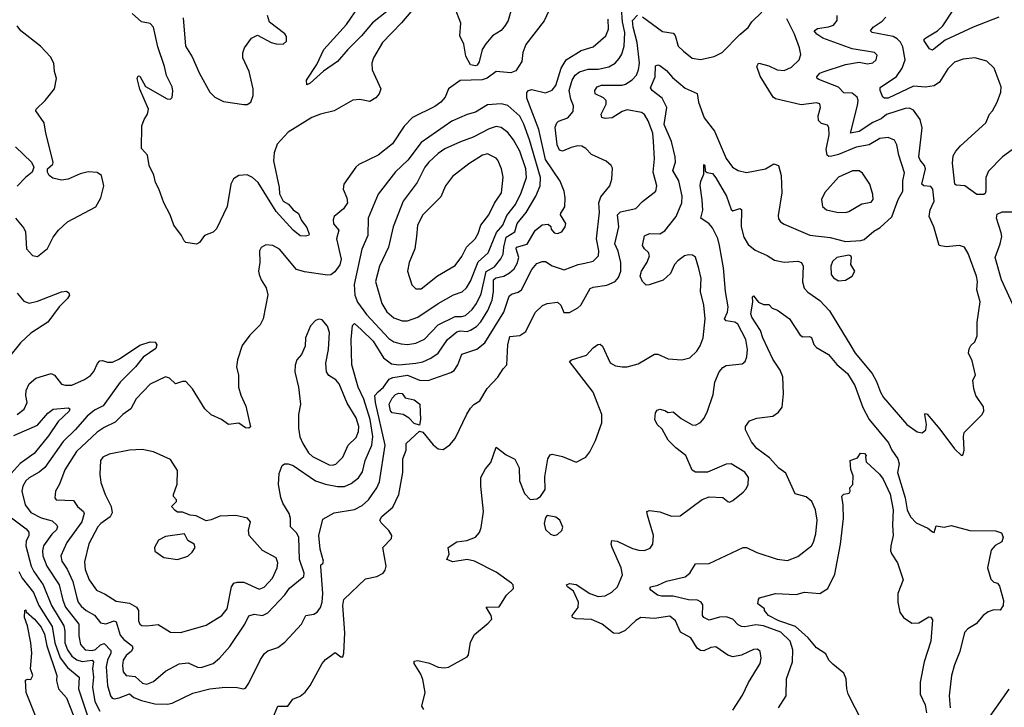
# Model space of a CAD drawing. Extents: x 1550320 to 1685906, y 509093 to 640511.
# Tile 395 of 532: x 1650540 to 1656317, y 565998 to 570029. Entities that reach past the tile are written whole.
import ezdxf

# ---------------------------------------------------------------- set-up
doc = ezdxf.new("R2010")
doc.units = 0

msp = doc.modelspace()

# ---------------------------------------------------------------- linework, layer by layer
at = {"layer": '0CON20XD'}
for points in [[(1652695, 570077.6), (1652609.3, 570010.7), (1652545, 569934.7), (1652465.4, 569854.6), (1652405.5, 569784.5), (1652322.9, 569727.1), (1652245, 569658), (1652225, 569647.5), (1652222.5, 569675), (1652283.4, 569766.6), (1652323.8, 569855), (1652458.1, 570001.9), (1652601.5, 570215)], [(1652935.2, 570194.8), (1652779.5, 570010.5), (1652667.9, 569895), (1652615, 569806.2), (1652606.5, 569775), (1652607.5, 569735), (1652659.2, 569625), (1652649.1, 569595), (1652628.9, 569571.1), (1652595, 569550.4), (1652535, 569561.5), (1652495, 569558.2), (1652385, 569494.5), (1652304.6, 569475.4), (1652255, 569456.5), (1652115, 569370), (1652050.9, 569299.1), (1652032.1, 569247.9), (1652028.3, 569201.7), (1652062.7, 569045), (1652065, 569007.5), (1652085.5, 568965.5), (1652117.9, 568947.9), (1652145.4, 568915.4), (1652175, 568892.2), (1652192.8, 568852.8), (1652225, 568810.8), (1652238.6, 568771.4), (1652235, 568763.3), (1652215, 568760), (1652185, 568762.5), (1652145, 568795.7), (1652045, 568904.1), (1651940, 569075), (1651905, 569104.1), (1651875, 569119.4), (1651825, 569116.9), (1651795, 569096.9), (1651779.6, 569065), (1651758.2, 568935), (1651695, 568803.8), (1651675, 568784.2), (1651625, 568763.3), (1651595, 568722.5), (1651576.4, 568713.6), (1651515, 568723.8), (1651505, 568733.3), (1651489.2, 568765), (1651444.4, 568825), (1651422.2, 568885), (1651385.4, 568955.4), (1651357.1, 569037.1), (1651337.1, 569075), (1651327, 569117), (1651299.4, 569175), (1651289.2, 569235), (1651253.9, 569275), (1651257, 569407), (1651270.8, 569445), (1651290, 569475), (1651295.7, 569505), (1651245, 569622.5), (1651230, 569685), (1651235, 569700), (1651245, 569697.5), (1651278, 569638), (1651405, 569566.2), (1651425, 569563.3), (1651435, 569572.5), (1651438.9, 569611.1), (1651434.5, 569635), (1651401.5, 569701.5), (1651390, 569755), (1651350.1, 569870.1), (1651325, 569986.2), (1651305, 570008), (1651255, 570016.7), (1651200, 570065)], [(1650525, 567714.4), (1650565.7, 567745), (1650582.9, 567785), (1650575.6, 567825), (1650578.1, 567855), (1650595.4, 567894.6), (1650635, 567926.9), (1650725.4, 567955.4), (1650744.7, 567944.7), (1650785, 567893.3), (1650806.3, 567886.3), (1650845, 567886.8), (1650919.5, 567920.5), (1650955, 567943.6), (1650974, 567966), (1650995.6, 568014.4), (1651010.3, 568029.7), (1651025, 568030.8), (1651055, 568020.5), (1651085, 568022.1), (1651125, 568041.2), (1651245, 568121.7), (1651305, 568141), (1651335, 568138.7), (1651343.9, 568123.9), (1651338.9, 568101.1), (1651265, 568050.4), (1651220, 567995), (1651130, 567905), (1651028.9, 567765), (1650979.5, 567740.5), (1650935, 567703.8), (1650865, 567624.6), (1650794.5, 567555.5), (1650686.5, 567403.5), (1650655, 567377.3), (1650595, 567343.8), (1650575.5, 567325), (1650558.5, 567295), (1650553.1, 567265), (1650571.8, 567185), (1650605, 567139.2), (1650665, 567108.9), (1650730.8, 567090.9), (1650758.2, 567065), (1650761.2, 567055), (1650755, 567037.8), (1650727.9, 567012.1), (1650679.2, 566945), (1650672.8, 566915), (1650675.3, 566885), (1650699.7, 566825), (1650771.1, 566715), (1650792.3, 566625), (1650809.4, 566585), (1650886.6, 566485), (1650886.1, 566416.1), (1650896, 566365), (1650923.3, 566335), (1650965, 566331.1), (1650985, 566335.8), (1651015, 566363.3), (1651035, 566372.1), (1651075, 566331.4), (1651075.2, 566315), (1651054.8, 566275), (1651046.5, 566235), (1651054.2, 566125), (1651072.1, 566065), (1651082, 566052), (1651095, 566048.2), (1651122.8, 566052.8), (1651185, 566076.6), (1651209.1, 566055), (1651255, 566036.7), (1651332.5, 566017.5), (1651406.7, 566016.7), (1651435, 566022.5), (1651555, 566079.6), (1651655, 566106.4), (1651746.4, 566116.4), (1651815, 566114.5), (1651853.6, 566106.4), (1651865, 566110.6), (1651885, 566138.6), (1651952.4, 566277.6), (1651976.1, 566313.9), (1651995, 566328.6), (1652055, 566348.8), (1652095, 566379.2), (1652193.3, 566485), (1652218.8, 566535), (1652265, 566544.4), (1652285, 566555.7), (1652305, 566582.5), (1652315, 566613.3), (1652319.1, 566665), (1652305.9, 566824.1), (1652307.5, 566832.5), (1652319.4, 566840.6), (1652321.9, 566855), (1652302, 566925), (1652295.5, 567005), (1652318.7, 567101.3), (1652385, 567138.5), (1652505, 567158), (1652549.9, 567180.1), (1652586.7, 567213.3), (1652635.2, 567284.8), (1652650.1, 567319.9), (1652684.8, 567535), (1652628.2, 567785), (1652624, 567825), (1652642.4, 567847.6), (1652675, 567875.3), (1652708.7, 567921.3), (1652728.9, 567931.1), (1652815, 567944.8), (1652885, 567915.8), (1652936.3, 567913.6), (1653069.8, 567960.2), (1653088.2, 567971.8), (1653110.9, 568005), (1653135, 568068.1), (1653222.7, 568097.3), (1653269.6, 568135), (1653380.7, 568315), (1653411.7, 568408.3), (1653425, 568420.5), (1653465, 568430.9), (1653484.2, 568445.8), (1653544.7, 568565), (1653575, 568600), (1653605, 568612.1), (1653625, 568611.2), (1653665, 568586.4), (1653735, 568562.5), (1653816.9, 568593.1), (1653855, 568601.2), (1653905, 568613.5), (1653935.5, 568645), (1653937.7, 568675), (1653924, 568745), (1653941.3, 568901.3), (1653937.1, 568955), (1653950.1, 568989.9), (1654002.2, 569055), (1654014.3, 569095), (1654018.7, 569158.7), (1654010.8, 569175), (1653980.7, 569200.7), (1653895, 569239.5), (1653861.1, 569275), (1653838.3, 569288.3), (1653815, 569290.3), (1653775, 569280.4), (1653725, 569258.2), (1653707.5, 569265), (1653692.8, 569295), (1653681.2, 569398.8), (1653691.1, 569425), (1653701.4, 569435), (1653756.1, 569453.9), (1653788.3, 569491.7), (1653789.1, 569525), (1653773.6, 569563.6), (1653764.8, 569615), (1653781.7, 569675), (1653799.3, 569705), (1653825, 569724.2), (1653875, 569740.3), (1653935, 569738.6), (1653996.9, 569753.1), (1654032.9, 569775), (1654057.7, 569802.3), (1654072.5, 569827.5), (1654085.8, 569875), (1654090.2, 569955), (1654077.3, 570017.3), (1654071.3, 570095)], [(1653435, 570125.8), (1653405.5, 570025), (1653389.1, 569995), (1653365, 569965.5), (1653315, 569934.4), (1653275, 569888.1), (1653254.1, 569855), (1653235, 569781.9), (1653225, 569763.8), (1653215, 569758.2), (1653185, 569765.8), (1653158.4, 569815), (1653145.9, 569885.9), (1653122.5, 569935), (1653129.1, 570009.1), (1653094.6, 570094.6)], [(1653645, 570081.2), (1653618, 570022), (1653509.5, 569885), (1653491.9, 569838.1), (1653486.1, 569783.9), (1653450.3, 569729.7), (1653421.7, 569718.3), (1653335, 569725.7), (1653282.4, 569687.6), (1653252.9, 569677.1), (1653125, 569673.1), (1653056.6, 569623.4), (1653035.7, 569575), (1653010, 569545), (1652975, 569521.2), (1652844.7, 569455.3), (1652795.2, 569404.8), (1652728.2, 569301.8), (1652642.5, 569235), (1652528.9, 569181.1), (1652511.4, 569165), (1652442.7, 569065), (1652438.1, 569035), (1652460, 568985), (1652462.5, 568955), (1652439.8, 568920.2), (1652386, 568875), (1652379.2, 568855), (1652381.7, 568831.7), (1652411.8, 568795), (1652399.7, 568745), (1652425.7, 568625), (1652417.9, 568592.1), (1652388.3, 568551.7), (1652365, 568534.1), (1652345, 568531.3), (1652211.1, 568551.1), (1652165, 568564), (1652064.1, 568684.1), (1652025, 568706), (1651985, 568710), (1651956.1, 568693.9), (1651946.7, 568675), (1651948, 568605), (1651940.6, 568555), (1651945.8, 568535), (1651956, 568505), (1651986.8, 568456.8), (1651995.7, 568415.7), (1651968.1, 568275), (1651950.3, 568239.7), (1651890.9, 568179.1), (1651845, 568119.2), (1651818.5, 568035), (1651812.9, 567995), (1651824.2, 567945), (1651822.9, 567875), (1651837.2, 567827.2), (1651866.7, 567763.3), (1651895, 567642.5), (1651885, 567634), (1651865, 567636.2), (1651825, 567664.4), (1651765, 567656.5), (1651723.6, 567685), (1651663.3, 567713.3), (1651627, 567747), (1651553.8, 567865), (1651515, 567908.6), (1651495, 567908.1), (1651455, 567894.3), (1651418.1, 567928.1), (1651395, 567935.4), (1651305, 567891.5), (1651223.2, 567806.8), (1651192.1, 567747.9), (1651144.5, 567715), (1651100.8, 567669.1), (1651035, 567638.7), (1650995, 567610.8), (1650873.2, 567496.8), (1650805, 567390), (1650773.1, 567306.9), (1650749.4, 567265), (1650745.8, 567225.8), (1650753.8, 567215), (1650855, 567210.9), (1650878.2, 567175), (1650914.4, 567145), (1650918.8, 567135), (1650904.2, 567085), (1650816, 566964), (1650782.2, 566885), (1650788, 566855), (1650818.1, 566808.1), (1650852.2, 566735), (1650875, 566640), (1650883.2, 566615), (1650901.2, 566591.2), (1650930.4, 566565), (1650978.2, 566538.2), (1651013.4, 566493.4), (1651045, 566488), (1651095, 566505.3), (1651105, 566498.1), (1651129.9, 566419.9), (1651150.8, 566395), (1651199, 566359), (1651204.6, 566345), (1651195, 566326.7), (1651165, 566300.9), (1651146.7, 566275), (1651142.2, 566242.2), (1651147.8, 566205), (1651164.7, 566184.7), (1651218, 566178), (1651259.7, 566139.7), (1651285, 566134.1)], [(1651285, 566134.1), (1651325, 566148.2), (1651395, 566208.8), (1651475, 566252.5), (1651528.9, 566258.9), (1651583.7, 566233.6), (1651605, 566231.8), (1651675, 566254.6), (1651711.5, 566285), (1651773.1, 566355), (1651860.4, 566485), (1651885, 566534.4), (1651915, 566543.8), (1651965, 566536.9), (1651995, 566550.8), (1652095, 566658), (1652123.4, 566696.6), (1652206.9, 566765), (1652208.2, 566785), (1652182.2, 566865), (1652178.4, 566995), (1652165, 567021.2), (1652127.9, 567055), (1652128.2, 567105), (1652121.8, 567135), (1652083.6, 567195), (1652072.5, 567227.5), (1652059.4, 567305), (1652062, 567368), (1652080, 567415), (1652094.2, 567425.8), (1652115, 567425.7), (1652145, 567415.5), (1652274.8, 567324.8), (1652335, 567305.3), (1652405, 567292.1), (1652445, 567292.9), (1652485, 567310), (1652527.5, 567342.5), (1652550.8, 567379.2), (1652567.6, 567445), (1652605.8, 567535), (1652611.1, 567585), (1652596, 567685), (1652558.5, 567805), (1652526.6, 567875), (1652488.6, 568005), (1652484.8, 568154.8), (1652492.7, 568237.3), (1652505, 568248.5), (1652543.1, 568213.1), (1652614.2, 568144.2), (1652675, 568047.7), (1652721.4, 568011.4), (1652765, 568004.8), (1652865, 568016.2), (1652905, 568024.2), (1652953.1, 568045), (1652996.2, 568075), (1653049.7, 568155), (1653105, 568198.8), (1653125, 568204.8), (1653165, 568201.4), (1653185, 568208.4), (1653219.8, 568230.2), (1653245, 568258.2), (1653286.1, 568325), (1653312.7, 568385), (1653320.3, 568435), (1653320.4, 568505), (1653334.3, 568515.7), (1653381.1, 568525), (1653414.5, 568545.5), (1653440.8, 568569.2), (1653459.6, 568600.4), (1653468.7, 568635), (1653453.8, 568685), (1653455.7, 568695), (1653516.7, 568713.3), (1653565, 568793.1), (1653605, 568825.7), (1653640, 568830), (1653657, 568817), (1653658.3, 568801.7), (1653675, 568778.8), (1653695, 568776), (1653720, 568785), (1653740.8, 568815), (1653744, 568835), (1653713.8, 568885), (1653714.3, 568895.7), (1653737.7, 568932.3), (1653741.1, 568985), (1653735.5, 569025), (1653711.8, 569081.8), (1653625, 569210.5), (1653585.6, 569385), (1653515, 569570), (1653515, 569602.5), (1653525.8, 569614.2), (1653545, 569620), (1653625, 569600), (1653665, 569615.6), (1653685.6, 569644.4), (1653717.4, 569745), (1653745.6, 569794.4), (1653835, 569849.2), (1653905, 569870.6), (1653978.9, 569935), (1653995.3, 569974.7), (1653992.4, 570032.4)], [(1651499.9, 570039.9), (1651511.8, 569875), (1651551.9, 569811.9), (1651594.3, 569714.3), (1651655.3, 569605.3), (1651685.6, 569575), (1651735, 569550.4), (1651855, 569531.4), (1651875, 569533.1), (1651895.8, 569545), (1651910, 569585), (1651909.4, 569625), (1651885.5, 569725.5), (1651849.4, 569805), (1651848.9, 569835), (1651858.1, 569865), (1651899.1, 569920.9), (1651935, 569938), (1652015, 569896.2), (1652045, 569888.8), (1652085, 569886.2), (1652105, 569903.3), (1652105, 569930), (1652095, 569946.2), (1652005.8, 570015.8), (1651994.3, 570055)], [(1652911.2, 565985), (1652898.8, 566005), (1652918.1, 566085), (1652905, 566160), (1652892.6, 566192.6), (1652853.8, 566255), (1652855, 566267.5), (1652875, 566272), (1652945, 566255.7), (1652995, 566232.9), (1653030.5, 566229.5), (1653055, 566233.8), (1653165, 566293.3), (1653173.3, 566305), (1653185, 566380), (1653207.5, 566425), (1653289.5, 566490.5), (1653310, 566515), (1653305.7, 566535), (1653276.2, 566585), (1653353, 566587), (1653396, 566655), (1653436.7, 566695), (1653436, 566715), (1653426.2, 566725), (1653335, 566790.9), (1653207.5, 566855), (1653165, 566864.5), (1653080.7, 566850.7), (1653046.2, 566865), (1653059.2, 566895), (1653054.4, 566935.6), (1653105, 566968.8), (1653163.5, 566976.5), (1653213.9, 566996.1), (1653238, 567022), (1653247.1, 567052.9), (1653261.5, 567145), (1653245.6, 567295), (1653245.8, 567345), (1653273.8, 567395), (1653305, 567432.5), (1653335, 567523.3), (1653395, 567478.8), (1653445, 567452.5), (1653471.2, 567401.2), (1653473.1, 567325), (1653501.7, 567251.7), (1653535, 567216.7), (1653575, 567220), (1653595.9, 567234.1), (1653623.8, 567275), (1653620.5, 567349.5), (1653639.2, 567455), (1653651.9, 567478.1), (1653665, 567482.5), (1653725, 567469.2), (1653805, 567434.3), (1653861.2, 567465), (1653885.8, 567495), (1653918.7, 567561.3), (1653955.8, 567665), (1653956.5, 567715), (1653928.7, 567785), (1653904.7, 567844.7), (1653766.7, 568025), (1653777.5, 568035), (1653865, 568061.9), (1653905, 568106), (1653932.5, 568125), (1653945, 568126.7), (1653960, 568115), (1654005, 568017.5), (1654035, 568000.5), (1654075, 567994.5), (1654105, 567994.5), (1654169.1, 568010.9), (1654265, 568068.9), (1654285, 568068.9), (1654345, 568040), (1654424.2, 568034.2), (1654472.4, 568047.6), (1654512.9, 568085), (1654533.4, 568116.6), (1654550.5, 568165), (1654562.7, 568275), (1654554.4, 568355), (1654534.3, 568435), (1654537.7, 568512.3), (1654525, 568570), (1654505, 568636.2), (1654488.3, 568648.3), (1654465, 568651.1), (1654441.2, 568645), (1654400.8, 568615), (1654382.9, 568595), (1654358.1, 568541.9), (1654315, 568501.4), (1654234, 568474), (1654215, 568472.9), (1654195, 568494), (1654180, 568525), (1654188.6, 568555), (1654221.3, 568608.7), (1654234.3, 568645), (1654230, 568665), (1654205, 568686.2), (1654194, 568705), (1654205, 568762.5), (1654235, 568775.7), (1654295, 568773.5), (1654325, 568791.2), (1654392.1, 568875), (1654425.4, 568955.4), (1654426.8, 568995), (1654407.3, 569085), (1654371.5, 569145), (1654388.2, 569195), (1654386.8, 569225), (1654363.8, 569315), (1654322.1, 569415), (1654336.1, 569515), (1654308.9, 569568.9), (1654250.5, 569615), (1654240.8, 569630.8), (1654268.9, 569695), (1654271.4, 569758.6), (1654284.2, 569765.8), (1654295, 569761.2), (1654335, 569732.5), (1654370.3, 569690.3), (1654445, 569627.1), (1654515, 569597.1), (1654522.5, 569545), (1654556.5, 569455), (1654616.2, 569375), (1654685.4, 569215), (1654721.9, 569165), (1654755, 569145.6), (1654805, 569133.3), (1654915, 569154.6), (1654965, 569184.4), (1654991.2, 569175), (1655007.8, 569115), (1655011.9, 569015), (1654989.5, 568880.5), (1654992.3, 568862.3), (1655003.3, 568845), (1655025, 568830), (1655176.6, 568766.6), (1655295, 568753.1), (1655385, 568729.2), (1655475, 568734.4), (1655495, 568741.4), (1655551.2, 568788.8), (1655588.6, 568811.4), (1655656.5, 568873.5), (1655693.9, 568975), (1655722.2, 569025), (1655722.1, 569085), (1655732.4, 569132.4), (1655698.2, 569235), (1655685.9, 569295.9), (1655672.7, 569322.7), (1655635, 569339.6), (1655586.6, 569333.4), (1655525, 569296.4), (1655448.6, 569281.4), (1655345, 569238.8), (1655305, 569228.6), (1655288, 569228), (1655277.1, 569235), (1655271.1, 569268.9), (1655288.7, 569355), (1655287.3, 569397.3), (1655280.6, 569410.6), (1655245, 569420.6), (1655227.8, 569437.8), (1655224.6, 569465), (1655237.8, 569515), (1655235.4, 569535.4), (1655215, 569542.9), (1655125, 569531.2), (1654974, 569565), (1654961.4, 569575), (1654885, 569699.2), (1654864.4, 569755), (1654875, 569773.8), (1654885, 569772.5), (1654935, 569758.2), (1654984.8, 569734.8), (1655025, 569732), (1655068.9, 569751.1), (1655112.7, 569795), (1655122.9, 569825), (1655116.2, 569865), (1655086.9, 569945), (1655041.3, 570035)], [(1654725, 565981.4), (1654781.7, 566068.3), (1654816.2, 566143.8), (1654884.4, 566255), (1654890, 566285), (1654884, 566325), (1654868.3, 566338.3), (1654845, 566336.7), (1654775, 566303.3), (1654725, 566294.3), (1654695, 566304.2), (1654625, 566352.2), (1654595, 566348.8), (1654555, 566329.6), (1654535, 566330.4), (1654515.3, 566345.2), (1654477.8, 566405), (1654417.6, 566437.6), (1654388.1, 566505), (1654355, 566531.9), (1654265, 566519.1), (1654185, 566524.5), (1654155, 566507.1), (1654092.9, 566447.1), (1654055, 566431.2), (1654025, 566431.8), (1653956.9, 566485), (1653895, 566511.8), (1653805.6, 566515.6), (1653784.2, 566524.2), (1653781.2, 566535), (1653817.6, 566582.4), (1653819.5, 566615), (1653789.1, 566679.1), (1653753.3, 566705), (1653748.8, 566715), (1653765.8, 566724.2), (1653805, 566717.9), (1653885, 566664.7), (1653935, 566646.8), (1653975, 566651.4), (1654015, 566672), (1654047.1, 566705), (1654076.1, 566775), (1654068.7, 566815), (1654015.3, 566935), (1654010.8, 566955), (1654014.3, 566975), (1654045, 566971.1), (1654135, 566928.2), (1654171.7, 566918.3), (1654205, 566916.5), (1654239.1, 566930.9), (1654254.5, 566955), (1654258.9, 567005), (1654223.7, 567123.7), (1654220, 567145), (1654235, 567152.5), (1654295, 567143.5), (1654365, 567118.9), (1654415, 567120.4), (1654544.7, 567215.3), (1654585, 567231.9), (1654665, 567228.8), (1654693.9, 567203.9), (1654705, 567201.2), (1654725, 567210), (1654785, 567260), (1654802.1, 567277.9), (1654814.3, 567305), (1654815.7, 567345), (1654795, 567376), (1654714.5, 567424.5), (1654685, 567422.9), (1654575, 567376.8), (1654505, 567377.3), (1654485, 567388.1), (1654447.9, 567475), (1654389.3, 567519.3), (1654345, 567564), (1654309.3, 567629.3), (1654280, 567655), (1654266.7, 567685), (1654270, 567725), (1654280.5, 567739.5), (1654295, 567746), (1654325, 567738.8), (1654345, 567726.7), (1654375, 567730), (1654420.9, 567690.9), (1654485, 567653.6), (1654505, 567651.8), (1654535, 567667.1), (1654556.6, 567693.4), (1654575.3, 567734.7), (1654609.1, 567830.9), (1654619.5, 567905), (1654643.3, 567965), (1654665, 567990), (1654685, 568001.9), (1654778.1, 568011.9), (1654796.2, 568025), (1654806.8, 568053.2), (1654809.5, 568095), (1654800.8, 568155), (1654754.1, 568244.1), (1654735.7, 568255.7), (1654685, 568263.1), (1654674.7, 568274.7), (1654692.5, 568315), (1654696.6, 568345), (1654681.5, 568435), (1654668.8, 568575), (1654646.1, 568706.1), (1654636.8, 568746.8), (1654605, 568810), (1654585, 568831.8), (1654536.2, 568865), (1654547.4, 568912.6), (1654545, 568972.5), (1654533, 569057), (1654536.7, 569083.3), (1654553.6, 569123.6), (1654555, 569180), (1654560, 569175), (1654561.7, 569141.7), (1654573.3, 569133.3), (1654605, 569127.1), (1654625, 569102), (1654686.7, 568995), (1654715, 568917.5), (1654725, 568909.4), (1654765, 568921.9), (1654775, 568916.7), (1654772.5, 568815), (1654789.2, 568755), (1654815, 568712.2), (1654855, 568677.8), (1654925, 568646.5), (1654968.6, 568618.6), (1655025, 568608.2), (1655105, 568612.9), (1655126.7, 568605), (1655137.2, 568585), (1655132.7, 568492.7), (1655141.8, 568455), (1655165, 568431.2), (1655235, 568383.5), (1655291.5, 568321.5), (1655417.2, 568117.2), (1655441.8, 568075), (1655540.8, 567955), (1655568.1, 567908.1), (1655591.2, 567845), (1655608.9, 567815), (1655745, 567655.8), (1655805, 567613.8), (1655835, 567607.5), (1655856.7, 567625), (1655860, 567655), (1655850, 567715), (1655855, 567720), (1655865, 567715.8), (1655938.8, 567628.8), (1656025, 567512.9), (1656065, 567473.3), (1656075, 567480), (1656081.2, 567505), (1656076.9, 567585), (1656081.5, 567608.5), (1656186.7, 567715), (1656196.4, 567736.4), (1656195, 567760), (1656150, 567825), (1656137.5, 567865), (1656132.5, 567915), (1656147.5, 567945), (1656129.3, 568029.3), (1656107.5, 568075), (1656110.7, 568099.3), (1656120.7, 568119.3), (1656145, 568140), (1656157.5, 568175), (1656157.5, 568255), (1656176.2, 568375), (1656156.2, 568445), (1656159.2, 568495), (1656154, 568525), (1656105, 568658), (1656082.9, 568695), (1656055, 568704.6), (1655975, 568697.1), (1655934.2, 568705), (1655904.3, 568815), (1655876.1, 568876.1), (1655881.3, 568915), (1655905.9, 568965), (1655898.2, 569035), (1655885, 569050.9), (1655845, 569054.7), (1655833.1, 569065), (1655854.1, 569155), (1655849.2, 569175), (1655823.3, 569205), (1655814.7, 569225), (1655834.6, 569394.6), (1655823.6, 569443.6), (1655785, 569498.9), (1655761.3, 569511.3), (1655735, 569508.4), (1655626.6, 569473.4), (1655595, 569447.6), (1655545, 569427.3), (1655465, 569374.7), (1655414, 569365), (1655455.5, 569525.5), (1655459.5, 569555), (1655454.4, 569575), (1655425, 569598.5), (1655375, 569600.4), (1655344.4, 569634.4), (1655228.3, 569678.3), (1655218.6, 569685), (1655217.1, 569695), (1655234.4, 569715), (1655255, 569724.6), (1655385, 569767.1), (1655465, 569780), (1655515, 569771.2), (1655545, 569775.6), (1655565.6, 569795), (1655571.7, 569821.7), (1655555, 569836.5), (1655425, 569859.5), (1655251.4, 569921.4), (1655216.7, 569945), (1655201.4, 569965), (1655221.9, 569978.1), (1655285, 569986.9), (1655315, 569997.5), (1655336.8, 570025), (1655336.6, 570055)], [(1654259.5, 569315), (1654254.6, 569365), (1654226.5, 569436.5), (1654205, 569474.2), (1654188.8, 569485), (1654105, 569500), (1654075, 569490.6), (1654016.2, 569453.8), (1653975, 569450.5), (1653955.5, 569455.5), (1653951.5, 569475), (1653980.9, 569535), (1653980.7, 569555), (1653965, 569571.6), (1653915.8, 569595), (1653914.5, 569615), (1653928.9, 569635), (1653953.3, 569645), (1654074.2, 569645.8), (1654095, 569650.8), (1654133.8, 569676.2), (1654158.2, 569705), (1654171.4, 569735), (1654176, 569775), (1654163.6, 569895), (1654139.7, 569985), (1654135.7, 570024.3), (1654164.2, 570055.8)], [(1654195, 570046.3), (1654311.2, 569961.2), (1654375, 569950.6), (1654385, 569936.2), (1654403.8, 569875), (1654435.3, 569845.3), (1654485, 569804.4), (1654535, 569796.7), (1654615, 569812.9), (1654662.1, 569837.9), (1654765, 569942.9), (1654815, 569984.4), (1654835, 570016.9), (1654895, 570072.9)], [(1656385, 569282), (1656306, 569225), (1656225, 569141.2), (1656208, 569105), (1656208.8, 569025), (1656205, 569010), (1656196.4, 569003.6), (1656155, 569004), (1656085.8, 569055.8), (1656035, 569058.9), (1656027.1, 569065), (1656012.4, 569187.6), (1656017.8, 569232.2), (1656031.8, 569258.2), (1656059.6, 569290.4), (1656207.8, 569425), (1656230, 569475), (1656248, 569495), (1656274.6, 569545), (1656296.8, 569605), (1656299.6, 569635), (1656257.3, 569745), (1656215, 569785.6), (1656145, 569805.5), (1656075, 569798.1), (1656025, 569780.6), (1655985, 569740.8), (1655937.4, 569662.6), (1655905, 569641.4), (1655855, 569634.6), (1655785, 569640), (1655635, 569570), (1655615, 569568.8), (1655605, 569574.4), (1655587.8, 569615), (1655587.7, 569632.3), (1655685, 569695.8), (1655718.5, 569745), (1655734.5, 569795), (1655720.9, 569870.9), (1655707.4, 569897.4), (1655687.9, 569917.9), (1655665, 569930), (1655541.2, 569955), (1655532.5, 569965), (1655547.1, 569985), (1655599.7, 570020.3), (1655621.6, 570045)], [(1656285, 570044.2), (1656135, 569985.4), (1655970.8, 569909.1), (1655895, 569850), (1655878.3, 569858.3), (1655846.7, 569905), (1655846.7, 569915), (1655855.9, 569924.1), (1655925.8, 569964.2), (1655956.6, 569993.4), (1656016.4, 570085)], [(1650645, 568640), (1650702.7, 568687.3), (1650736, 568755), (1650767.5, 568795), (1650820.8, 568845), (1650986.9, 568933.1), (1651015.4, 568984.6), (1651033.5, 569055), (1651019.2, 569115), (1650994.4, 569134.4), (1650942.4, 569137.6), (1650895, 569125.6), (1650825, 569094.2), (1650785, 569088.8), (1650735, 569100), (1650713.3, 569115), (1650702.5, 569135), (1650703.3, 569155), (1650735, 569182.5), (1650736.7, 569195), (1650693.2, 569363.2), (1650684, 569425), (1650634, 569495), (1650636.7, 569505), (1650690, 569555), (1650743.3, 569625), (1650756, 569685), (1650744, 569725), (1650741.2, 569775), (1650721.4, 569811.4), (1650661.2, 569875), (1650546.2, 569965), (1650524.2, 569994.2)], [(1652815, 568125.4), (1652865, 568133.3), (1652915, 568155.4), (1652995, 568240.7), (1653095, 568289.7), (1653135, 568288.6), (1653155, 568295.2), (1653195, 568330.6), (1653219.6, 568365), (1653247.1, 568422.9), (1653277.1, 568552.8), (1653325, 568580.7), (1653363, 568627), (1653377.6, 568655), (1653379.6, 568695), (1653394.8, 568755), (1653444.5, 568785.5), (1653459.7, 568835), (1653511.9, 568898.1), (1653568.9, 568995), (1653592.8, 569055), (1653595.6, 569105), (1653532, 569325), (1653497.4, 569417.4), (1653474.4, 569464.4), (1653405, 569527.1), (1653365, 569536.8), (1653285, 569530), (1653215, 569487.5), (1653165, 569473.1), (1653075, 569433.7), (1652895, 569308.8), (1652817.2, 569205), (1652745, 569136.5), (1652644.2, 569005.8), (1652584.6, 568865), (1652583.1, 568765), (1652546.6, 568683.4), (1652503.1, 568476.9), (1652506.4, 568415), (1652522.8, 568372.8), (1652575, 568301.8), (1652705, 568161.1), (1652735, 568140.9), (1652778.3, 568128.3), (1652815, 568125.4)], [(1652815, 568264), (1652875, 568286.2), (1652995, 568365.9), (1653085, 568415.9), (1653135.3, 568434.7), (1653161.9, 568458.1), (1653184.4, 568495.6), (1653229.5, 568610.5), (1653287.7, 568662.3), (1653338.3, 568781.7), (1653374.8, 568825), (1653398.2, 568881.8), (1653449.8, 568945), (1653482.6, 569015), (1653512.8, 569105), (1653510.5, 569155), (1653475, 569257.8), (1653438, 569325), (1653405, 569367.5), (1653365, 569397.5), (1653335, 569402.5), (1653295, 569390.3), (1653200.7, 569340.7), (1653125.8, 569314.2), (1653035, 569272.3), (1652994.3, 569245.7), (1652939.6, 569195), (1652917.3, 569165), (1652871.5, 569075), (1652790, 568965), (1652731.1, 568815), (1652704.3, 568695.7), (1652651.2, 568585), (1652627.3, 568495), (1652664.6, 568365), (1652695, 568315.6), (1652735, 568281.1), (1652784.1, 568264.1), (1652815, 568264)], [(1650514.6, 569284.6), (1650608.8, 569195), (1650623.8, 569165), (1650613.3, 569135), (1650573.8, 569105), (1650525, 569052.5)], [(1652025, 565933.3), (1652055, 566004), (1652113.3, 566005), (1652143.3, 566045), (1652185, 566062), (1652215, 566086), (1652243.7, 566126.3), (1652314.2, 566255), (1652335, 566277.5), (1652391.7, 566318.3), (1652425, 566293.3), (1652435, 566293.3), (1652441.4, 566315), (1652447.6, 566435), (1652435.4, 566594.6), (1652441.2, 566628.8), (1652569.5, 566750.5), (1652635, 566763.8), (1652672.5, 566785), (1652685, 566802.5), (1652690, 566825), (1652671.2, 566935), (1652722.3, 566987.7), (1652724, 567005), (1652705.7, 567035), (1652660, 567080), (1652653.6, 567095), (1652664.4, 567115.6), (1652729.4, 567170.6), (1652765.2, 567244.8), (1652788.7, 567375), (1652788.2, 567455), (1652806.7, 567505), (1652807.5, 567545), (1652885, 567617.5), (1652905, 567611.2), (1652966.8, 567536.8), (1652995, 567514), (1653025, 567510), (1653063.6, 567536.4), (1653095.4, 567574.6), (1653163.1, 567716.9), (1653185, 567750.8), (1653205, 567772.5), (1653239.2, 567795), (1653282.4, 567867.6), (1653345, 567933.8), (1653377, 567983), (1653398.8, 568005), (1653403.1, 568123.1), (1653415, 568171.2), (1653475, 568178.5), (1653509.5, 568200.5), (1653565, 568312.9), (1653606.6, 568353.4), (1653635, 568365.7), (1653695, 568372.5), (1653714.2, 568355), (1653732.7, 568312.7), (1653765, 568312.9), (1653815, 568339.5), (1653831.5, 568355), (1653887.3, 568452.7), (1653905, 568461.2), (1653985, 568473.8), (1654032.9, 568495), (1654053, 568517), (1654068, 568555), (1654066.2, 568605), (1654051.7, 568671.7), (1654032.6, 568715), (1654055.3, 568815), (1654047.3, 568885), (1654065, 568902), (1654155, 568922.5), (1654195, 568964.4), (1654272.2, 569025), (1654277.5, 569055), (1654257.1, 569135), (1654263.8, 569213.8), (1654259.5, 569315)], [(1652865, 568451.2), (1652895, 568451.9), (1652992.3, 568527.7), (1653095, 568588.1), (1653135, 568641.9), (1653160.9, 568695), (1653211.5, 568745), (1653230.4, 568775), (1653244.7, 568825.3), (1653292.7, 568885), (1653326.4, 568953.6), (1653366.5, 569015), (1653376.4, 569106.4), (1653367.5, 569155), (1653345, 569206), (1653335, 569217.5), (1653285, 569242), (1653255, 569235.4), (1653175, 569183.8), (1653079.9, 569110.1), (1653037.5, 569055), (1653010, 568990), (1652904.5, 568885), (1652874.5, 568825), (1652868.9, 568758.9), (1652858.5, 568685), (1652825.6, 568605), (1652814.4, 568555), (1652840, 568475), (1652865, 568451.2)], [(1655385, 568898.9), (1655405, 568904.4), (1655480.8, 568949.2), (1655535, 568958.6), (1655546.9, 568975), (1655545.6, 569005), (1655528.2, 569065), (1655485, 569128.8), (1655465, 569144), (1655425.9, 569144.1), (1655345, 569106), (1655263.7, 569016.3), (1655244.3, 568975), (1655250.8, 568935), (1655274.6, 568914.6), (1655335, 568901.5), (1655385, 568898.9)], [(1656419.8, 568245), (1656300.9, 568505), (1656262.9, 568635), (1656292.5, 568715), (1656301.7, 568758.3), (1656299.5, 568780.5), (1656272, 568865), (1656275, 568890), (1656305, 568902.5), (1656395, 568903.3)], [(1650515.8, 568865.8), (1650565, 568806.7), (1650574, 568785), (1650580, 568685), (1650615, 568646.7), (1650645, 568640)], [(1655345, 568498.6), (1655385, 568501.8), (1655425.3, 568525), (1655440, 568555), (1655415.7, 568595), (1655420.8, 568635), (1655416.4, 568645), (1655405, 568649.5), (1655335, 568634.6), (1655308.8, 568611.2), (1655299.3, 568585), (1655301.7, 568535), (1655315, 568516.2), (1655345, 568498.6)], [(1650524.2, 568425), (1650565, 568379.4), (1650595, 568367.9), (1650645, 568380), (1650785, 568434.3), (1650815, 568438), (1650828.6, 568428.6), (1650831.4, 568415), (1650820.9, 568395), (1650772.2, 568345), (1650705, 568256.9), (1650605, 568191.1), (1650544.7, 568135.3), (1650472.5, 568045)], [(1654993.1, 565995), (1655037.8, 566065), (1655039.6, 566165), (1655074.5, 566265), (1655077.1, 566335), (1655060.3, 566385), (1655005, 566438.5), (1654905, 566474.8), (1654859.5, 566480.5), (1654795, 566468.9), (1654775, 566470.6), (1654755, 566481.9), (1654724.8, 566514.8), (1654685, 566528), (1654645, 566525.3), (1654585, 566508.8), (1654554.2, 566525), (1654546.7, 566535), (1654547.6, 566597.6), (1654538.9, 566615), (1654516.8, 566626.8), (1654465, 566628.7), (1654375, 566649.4), (1654305, 566649.5), (1654282.5, 566655), (1654243.3, 566685), (1654236.7, 566695), (1654242.5, 566705), (1654285, 566713.8), (1654335, 566736.5), (1654445, 566763.3), (1654471.5, 566785), (1654505, 566838.5), (1654585, 566840), (1654785, 566935.6), (1654805, 566934.2), (1654865, 566904.4), (1654985, 566865.6), (1655045, 566859.1), (1655105, 566881.9), (1655185, 566944.2), (1655197.3, 566965), (1655211.8, 567015), (1655218.2, 567095), (1655209.5, 567155), (1655188.1, 567205), (1655155, 567231.1), (1655089.6, 567249.6), (1655035, 567371.4), (1654995, 567399.5), (1654939.9, 567459.9), (1654865, 567515.5), (1654834.7, 567555), (1654798.9, 567625), (1654799.4, 567645), (1654822, 567678), (1654865, 567692.9), (1654958, 567705), (1654992.1, 567727.9), (1655013.3, 567756.7), (1655021.2, 567835), (1655017.6, 567935), (1655001.2, 567975), (1654958.1, 568038.1), (1654900.7, 568165), (1654887.5, 568207.5), (1654836.5, 568285), (1654830.8, 568305), (1654842.3, 568372.3), (1654840, 568405), (1654845, 568410), (1654875, 568373.8), (1654905, 568360), (1654935, 568360), (1654955, 568338.8), (1654985.7, 568325.7), (1655055.9, 568275.9), (1655119.1, 568179.1), (1655135, 568169.2), (1655175, 568172.5), (1655185, 568166.2), (1655199.1, 568125), (1655215, 568106.5), (1655285.5, 568065.5), (1655335, 568008), (1655396.2, 567955), (1655439.4, 567885), (1655486, 567756), (1655525, 567685.7), (1655637.8, 567547.8), (1655657.3, 567505), (1655692.7, 567455), (1655700.6, 567425), (1655690.5, 567375), (1655736.3, 567226.4), (1655746.2, 567156.2), (1655766.4, 567115), (1655799.2, 567079.2), (1655867.8, 567047.8), (1655895, 567026.2), (1655906.4, 567023.6), (1655917.5, 567062.5), (1655965, 567053.8), (1656005, 567063.8), (1656114.1, 567034.1), (1656265, 567033.3), (1656300, 567020), (1656310, 566995), (1656302.5, 566967.5), (1656263.3, 566946.7), (1656240.4, 566919.6), (1656219.2, 566815), (1656238.5, 566748.5), (1656255, 566732), (1656277.5, 566725), (1656288.8, 566708.8), (1656313, 566623), (1656310, 566595), (1656293.6, 566566.4), (1656255, 566570), (1656222.8, 566557.2), (1656192.5, 566535), (1656152.8, 566487.2), (1656102.1, 566457.9), (1656084.4, 566435.6), (1656056.7, 566325), (1656024, 566246), (1656007.1, 566185), (1655993.8, 566065), (1655998.8, 565995)], [(1652375, 567417.1), (1652395, 567423.8), (1652435.9, 567464.1), (1652467.5, 567535), (1652515, 567580), (1652527.5, 567615), (1652528.9, 567645), (1652515, 567694.3), (1652460.8, 567780.8), (1652415, 567894.3), (1652395, 567917.1), (1652353.4, 567943.4), (1652340, 567965), (1652335.8, 568015), (1652352.5, 568095), (1652358.6, 568195), (1652345, 568233.3), (1652315, 568270), (1652295, 568273.3), (1652275, 568266), (1652245.8, 568234.2), (1652217.5, 568165), (1652214, 568115), (1652192.7, 568067.3), (1652166.7, 568035), (1652156.4, 568003.6), (1652154, 567965), (1652175.7, 567875), (1652186.9, 567775), (1652176.5, 567715), (1652176.4, 567635), (1652184.1, 567584.1), (1652200.8, 567545), (1652235, 567488.9), (1652258.8, 567468.8), (1652355, 567419.6), (1652375, 567417.1)], [(1652885, 567652.5), (1652855, 567662.5), (1652825, 567692.5), (1652790, 567715), (1652724.4, 567724.4), (1652715, 567736.7), (1652707.8, 567775), (1652725, 567810), (1652745, 567831.2), (1652765, 567838.8), (1652785, 567836.7), (1652801.7, 567811.7), (1652855, 567800), (1652887.5, 567775), (1652892.5, 567685), (1652885, 567652.5)], [(1650505, 567592.1), (1650645, 567652.2), (1650705, 567723.1), (1650736.7, 567745), (1650825, 567752.9), (1650835, 567747.5), (1650830.6, 567735), (1650766, 567674), (1650709.8, 567590.2), (1650625, 567486.8), (1650543.1, 567426.9), (1650490.8, 567369.2)], [(1651484.2, 566435.8), (1651505, 566441.4), (1651635, 566480), (1651726.9, 566535), (1651756.4, 566575), (1651782.3, 566705), (1651796, 566725), (1651815, 566732.2), (1651855, 566731.9), (1651945, 566690), (1651975, 566702.9), (1652022.7, 566755), (1652051.1, 566815), (1652055.3, 566845), (1652043.8, 566873.8), (1651965, 566917.1), (1651886.5, 567005), (1651882.7, 567035), (1651894.4, 567085), (1651876.5, 567106.5), (1651808.3, 567121.7), (1651715, 567118.8), (1651663.9, 567096.1), (1651635, 567092), (1651575, 567120), (1651540, 567125), (1651495, 567142.5), (1651465, 567142.5), (1651451.7, 567151.7), (1651430, 567175), (1651460, 567205), (1651460, 567215), (1651443, 567233), (1651442.5, 567245), (1651463.6, 567306.4), (1651466.2, 567386.2), (1651425, 567451.2), (1651325, 567496.2), (1651258.8, 567508.8), (1651185, 567506.2), (1651065, 567481.2), (1651028, 567465), (1651014.3, 567445), (1651010, 567365), (1651016.9, 567315), (1651040.8, 567245), (1651076.4, 567175), (1651082.4, 567137.6), (1651070, 567115), (1651015.6, 567075), (1650998.2, 567055), (1650945, 566956), (1650920.1, 566849.9), (1650924.2, 566805), (1650947.6, 566745), (1650991.1, 566685), (1651041.3, 566661.3), (1651105, 566619.6), (1651185, 566608.2), (1651225.4, 566585.4), (1651237.8, 566565), (1651237.8, 566505), (1651244.3, 566485), (1651257.3, 566477.3), (1651285, 566474.6), (1651353.2, 566483.2), (1651425, 566437.5), (1651484.2, 566435.8)], [(1655483.5, 565915), (1655401.2, 566075), (1655392.5, 566105), (1655388.5, 566165), (1655375, 566198.1), (1655310.6, 566250.6), (1655288.1, 566275), (1655270.7, 566310.7), (1655215, 566346.9), (1655166.9, 566405), (1655091.4, 566471.4), (1654995, 566504.3), (1654933.8, 566535), (1654910, 566565), (1654910, 566575), (1654871.2, 566605), (1654875, 566630), (1654880.7, 566639.3), (1654975, 566664), (1655095, 566660), (1655145, 566672.5), (1655235, 566664), (1655282, 566695), (1655321.9, 566778.1), (1655355.6, 566955), (1655372.9, 567105), (1655372.3, 567182.3), (1655364, 567235), (1655375, 567246.7), (1655406.4, 567253.6), (1655412.5, 567265), (1655410, 567285), (1655427.5, 567305), (1655430, 567355), (1655417, 567393), (1655412.5, 567445), (1655455, 567460), (1655473, 567487), (1655495.9, 567485.9), (1655507.5, 567475), (1655502.5, 567465), (1655506.4, 567436.4), (1655585, 567364), (1655605.9, 567335.9), (1655647.3, 567247.3), (1655665.7, 567155.7), (1655661.3, 567065), (1655665.8, 567005), (1655651.1, 566945), (1655650, 566915), (1655656.8, 566895), (1655691.1, 566845), (1655723.1, 566745), (1655691.8, 566665), (1655691.8, 566615), (1655704, 566555), (1655725, 566524.4), (1655775, 566490.6), (1655815, 566492.5), (1655875, 566528), (1655886, 566526), (1655895, 566510), (1655886.1, 566385), (1655846, 566265), (1655823.8, 566145), (1655823.6, 566075), (1655851.9, 566011.9), (1655860, 565965)], [(1650484.1, 567115), (1650578.2, 567045), (1650593.5, 567025), (1650593.6, 567005), (1650577.9, 566972.1), (1650575.8, 566945), (1650607.4, 566825), (1650623.1, 566793.1), (1650678.3, 566715), (1650727.3, 566595), (1650798, 566475), (1650805.2, 566445), (1650805.5, 566375), (1650820.4, 566335), (1650845, 566297.6), (1650875.7, 566275.7), (1650906.8, 566266.8), (1650964.8, 566274.8), (1650973.7, 566265), (1650967.7, 566225), (1650973.5, 566175), (1650966.7, 566115), (1650981.7, 566031.7), (1651010.3, 565975)], [(1653675, 567006), (1653695, 567010), (1653720, 567035), (1653726.1, 567053.9), (1653708.8, 567095), (1653685, 567112.5), (1653635, 567122.5), (1653625, 567110), (1653617.5, 567075), (1653625, 567040), (1653655, 567012), (1653675, 567006)], [(1651465, 566864.4), (1651525.5, 566884.5), (1651552.4, 566907.6), (1651568.6, 566935), (1651564, 566955), (1651526.2, 566975), (1651506.7, 567015), (1651395, 566998.9), (1651355, 566977.5), (1651330, 566935), (1651332.7, 566912.7), (1651385, 566876.9), (1651465, 566864.4)], [(1650534.9, 566794.9), (1650554.5, 566755.5), (1650620.6, 566670.6), (1650651.7, 566595), (1650730.8, 566470.8), (1650746.5, 566375), (1650777.9, 566287.9), (1650820.1, 566230.1), (1650888.1, 566175), (1650885.2, 566105), (1650947.8, 565917.8)], [(1650700.6, 565775), (1650578.5, 566085), (1650574.2, 566155.8), (1650585, 566163.1), (1650605, 566160.8), (1650616.5, 566183.5), (1650604.2, 566224.2), (1650610.3, 566315), (1650605.5, 566375), (1650585.6, 566475.6), (1650568, 566525), (1650570, 566565), (1650575, 566570), (1650577, 566557), (1650626.8, 566515), (1650665, 566467.1), (1650685, 566426.7), (1650698.8, 566358.8), (1650758, 566185), (1650756.4, 566153.6), (1650766.7, 566106.7), (1650815, 566052.5), (1650854.4, 565954.4)], [(1656235, 565945.6), (1656345, 566104)]]:
    msp.add_lwpolyline(points, dxfattribs=at)

doc.saveas('drawing.dxf')
